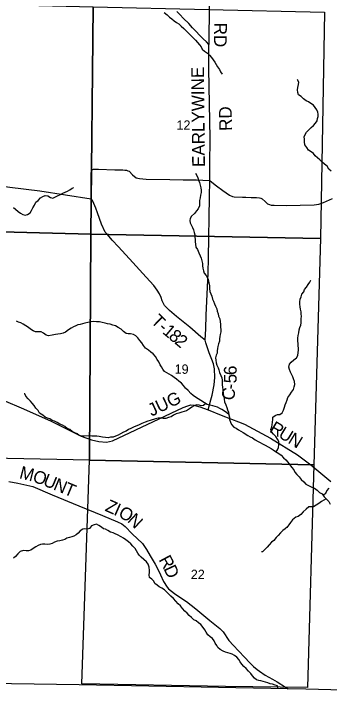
# Model space of a CAD drawing. Extents: x 1759416 to 2214760, y 252598 to 1116833.
# Drawn here: x 2041188 to 2048614, y 815385 to 831751 of the extents above; entities that cross this region are included whole.
import ezdxf

# ---------------------------------------------------------------- set-up
doc = ezdxf.new("R2010")
doc.units = 0
for name, color, linetype in [('GM_X_Adjacent_County', 7, 'Continuous'), ('GM_X_County', 7, 'Continuous'), ('GM_X_County_Road', 7, 'Continuous'), ('GM_X_County_Road_Text', 7, 'Continuous'), ('GM_X_Minor_River', 7, 'Continuous'), ('GM_X_Section', 7, 'Continuous'), ('GM_X_Section_Text', 7, 'Continuous'), ('GM_X_Township', 7, 'Continuous'), ('GM_X_Township_Road', 7, 'Continuous'), ('GM_X_Township_Road_Text', 7, 'Continuous')]:
    doc.layers.add(name, color=color, linetype=linetype)

msp = doc.modelspace()

# ---------------------------------------------------------------- linework, layer by layer
at = {"layer": 'GM_X_Adjacent_County'}
msp.add_lwpolyline([(2056382, 800495), (2056483, 802899), (2056539, 804360), (2056569, 805221), (2056542, 805719), (2056862, 810765), (2056847, 810908), (2056896, 811456), (2056881, 811520), (2056883, 811617), (2057020, 815247), (2057032, 815483), (2053533, 815684), (2053400, 815687), (2048066, 815835), (2047646, 815843), (2042725, 815935), (2041130, 815961), (2039197, 815992), (2038298, 816006), (2034985, 815966), (2034493, 815970), (2032253, 815990), (2029643, 815984)], dxfattribs=at)
at = {"layer": 'GM_X_County'}
msp.add_lwpolyline([(2054096, 834376), (2053974, 831534), (2053892, 828885), (2053768, 826142), (2053521, 820038), (2053499, 819706), (2053421, 816435), (2053420, 816169), (2053400, 815687), (2048066, 815835), (2047646, 815843), (2042725, 815935), (2041130, 815961), (2039197, 815992), (2038298, 816006), (2034985, 815966), (2034493, 815970), (2032253, 815990), (2029643, 815984)], dxfattribs=at)
at = {"layer": 'GM_X_County_Road'}
for points in [[(2045765, 822419), (2045831, 822650), (2045856, 822765), (2045907, 823005), (2045919, 823177), (2045916, 823387), (2045892, 823501), (2045850, 823601), (2045787, 823757), (2045706, 823996), (2045691, 824060), (2045706, 824323), (2045718, 824648), (2045765, 825638), (2045770, 826002), (2045795, 827427), (2045803, 827822), (2045803, 828198), (2045810, 828811), (2045780, 830457), (2045780, 831028), (2045724, 831094), (2045649, 831166), (2045396, 831426), (2045306, 831523), (2045185, 831646), (2045101, 831738), (2045030, 831804)], [(2040936, 822642), (2041418, 822443), (2042066, 822152), (2042776, 821795), (2043017, 821711), (2043191, 821669), (2043372, 821651), (2043510, 821687), (2044609, 822207), (2045173, 822470), (2045283, 822513), (2045357, 822533), (2045424, 822525), (2045569, 822489), (2045765, 822419), (2046070, 822290), (2046317, 822195), (2046482, 822137), (2046619, 822082), (2047232, 821747), (2047867, 821355), (2048180, 821120), (2048658, 820728)]]:
    msp.add_lwpolyline(points, dxfattribs=at)
at = {"layer": 'GM_X_Minor_River'}
for points in [[(2044732, 831781), (2044796, 831725), (2044854, 831674), (2044907, 831634), (2044965, 831590), (2045017, 831548), (2045073, 831514), (2045130, 831458), (2045194, 831404), (2045250, 831351), (2045298, 831295), (2045355, 831243), (2045419, 831179), (2045467, 831129), (2045511, 831077), (2045559, 831025), (2045598, 830972), (2045626, 830922), (2045682, 830870), (2045748, 830822), (2045799, 830778), (2045841, 830724), (2045881, 830668), (2045921, 830616), (2045955, 830559), (2045987, 830505), (2046032, 830443), (2046058, 830385), (2046094, 830333), (2046094, 830329)], [(2048659, 828044), (2048605, 828094), (2048566, 828158), (2048508, 828210), (2048446, 828263), (2048396, 828313), (2048341, 828355), (2048285, 828407), (2048243, 828457), (2048189, 828497), (2048127, 828537), (2048088, 828600), (2048044, 828664), (2048036, 828736), (2048034, 828794), (2048030, 828850), (2048052, 828908), (2048084, 828960), (2048134, 829016), (2048194, 829072), (2048250, 829122), (2048296, 829176), (2048336, 829230), (2048344, 829284), (2048356, 829334), (2048354, 829384), (2048346, 829436), (2048322, 829490), (2048289, 829546), (2048243, 829596), (2048185, 829640), (2048131, 829674), (2048072, 829698), (2048008, 829751), (2047954, 829801), (2047896, 829845), (2047874, 829897), (2047867, 829959), (2047877, 830019), (2047895, 830087), (2047897, 830143), (2047873, 830199), (2047875, 830205)], [(2045468, 827993), (2045500, 827940), (2045519, 827888), (2045539, 827832), (2045559, 827778), (2045579, 827716), (2045591, 827654), (2045599, 827596), (2045599, 827542), (2045581, 827478), (2045575, 827414), (2045562, 827352), (2045564, 827284), (2045558, 827230), (2045528, 827158), (2045492, 827106), (2045440, 827048), (2045376, 826982), (2045340, 826930), (2045332, 826878), (2045342, 826828), (2045372, 826764), (2045396, 826714), (2045420, 826658), (2045432, 826600), (2045451, 826540), (2045453, 826484), (2045457, 826433), (2045457, 826379), (2045469, 826319), (2045475, 826255), (2045511, 826195), (2045547, 826121), (2045578, 826051), (2045600, 825995), (2045616, 825933), (2045628, 825865), (2045632, 825815), (2045638, 825757), (2045654, 825693), (2045673, 825638), (2045717, 825580), (2045757, 825514), (2045773, 825460), (2045783, 825408), (2045795, 825342), (2045798, 825280), (2045808, 825208), (2045830, 825148), (2045852, 825096), (2045868, 825026), (2045888, 824976), (2045914, 824919), (2045935, 824863), (2045969, 824799), (2045979, 824743), (2045997, 824683), (2046011, 824625), (2046043, 824565), (2046048, 824491), (2046056, 824433), (2046058, 824367), (2046066, 824311), (2046060, 824257), (2046048, 824195), (2046042, 824143), (2046032, 824091), (2046028, 824035), (2046010, 823975), (2045990, 823913), (2045984, 823859), (2045978, 823807), (2045973, 823755), (2045957, 823703), (2045941, 823643), (2045945, 823588), (2045957, 823528), (2045971, 823468), (2046001, 823410), (2046015, 823360), (2046035, 823300), (2046064, 823230), (2046084, 823170), (2046092, 823118), (2046096, 823064), (2046098, 823010), (2046102, 822954), (2046110, 822892), (2046119, 822790), (2046133, 822729), (2046145, 822667), (2046153, 822607), (2046181, 822537), (2046201, 822475), (2046221, 822419), (2046242, 822361), (2046254, 822299), (2046270, 822243), (2046270, 822189), (2046290, 822127), (2046318, 822069)], [(2041176, 827185), (2041228, 827147), (2041286, 827095), (2041340, 827052), (2041397, 827020), (2041451, 827008), (2041509, 827018), (2041569, 827064), (2041601, 827118), (2041633, 827180), (2041673, 827244), (2041701, 827310), (2041761, 827354), (2041817, 827416), (2041871, 827450), (2041925, 827471), (2041986, 827461), (2042050, 827423), (2042102, 827407), (2042156, 827429), (2042218, 827461), (2042286, 827497), (2042342, 827523), (2042395, 827547), (2042451, 827570), (2042505, 827600), (2042563, 827640), (2042597, 827662)], [(2047365, 821425), (2047402, 821476), (2047422, 821532), (2047428, 821594), (2047430, 821672), (2047398, 821726), (2047360, 821788), (2047303, 821844), (2047259, 821897), (2047241, 821957), (2047261, 822017), (2047269, 822067), (2047281, 822129), (2047289, 822187), (2047291, 822243), (2047343, 822285), (2047395, 822305), (2047457, 822310), (2047509, 822344), (2047541, 822412), (2047561, 822476), (2047581, 822534), (2047603, 822590), (2047623, 822654), (2047641, 822708), (2047689, 822770), (2047727, 822834), (2047773, 822898), (2047791, 822958), (2047807, 823016), (2047799, 823082), (2047774, 823146), (2047758, 823196), (2047706, 823301), (2047682, 823371), (2047668, 823425), (2047680, 823491), (2047722, 823543), (2047784, 823595), (2047844, 823639), (2047874, 823695), (2047888, 823765), (2047894, 823821), (2047890, 823871), (2047883, 823923), (2047885, 823975), (2047881, 824045), (2047877, 824105), (2047885, 824167), (2047897, 824231), (2047909, 824305), (2047927, 824361), (2047951, 824415), (2047957, 824467), (2047957, 824517), (2047959, 824567), (2047963, 824617), (2047956, 824679), (2047952, 824729), (2047938, 824787), (2047934, 824847), (2047928, 824911), (2047926, 824965), (2047934, 825023), (2047952, 825077), (2047972, 825145), (2048018, 825199), (2048038, 825255), (2048082, 825309), (2048118, 825371), (2048160, 825423), (2048184, 825475), (2048180, 825477)], [(2046253, 822307), (2046201, 822343), (2046147, 822383), (2046089, 822423), (2046037, 822449), (2045981, 822476), (2045930, 822494), (2045878, 822510), (2045808, 822524), (2045742, 822542), (2045680, 822582), (2045589, 822639), (2045529, 822679), (2045469, 822715), (2045411, 822757), (2045354, 822803), (2045292, 822869), (2045234, 822929), (2045182, 822990), (2045133, 823042), (2045077, 823092), (2045017, 823140), (2044963, 823176), (2044900, 823224), (2044846, 823256), (2044792, 823291), (2044740, 823317), (2044694, 823375), (2044667, 823427), (2044631, 823479), (2044603, 823545), (2044567, 823603), (2044525, 823675), (2044472, 823738), (2044418, 823776), (2044358, 823822), (2044290, 823868), (2044238, 823932), (2044205, 823994), (2044153, 824048), (2044111, 824113), (2044057, 824161), (2044004, 824193), (2043938, 824211), (2043882, 824211), (2043830, 824219), (2043774, 824263), (2043715, 824316), (2043641, 824358), (2043585, 824400), (2043521, 824412), (2043457, 824434), (2043392, 824448), (2043338, 824458), (2043270, 824473), (2043202, 824493), (2043134, 824491), (2043061, 824499), (2043007, 824493), (2042933, 824475), (2042859, 824457), (2042807, 824446), (2042749, 824428), (2042696, 824420), (2042644, 824400), (2042590, 824374), (2042534, 824342), (2042476, 824306), (2042404, 824250), (2042352, 824226), (2042284, 824206), (2042224, 824203), (2042167, 824193), (2042089, 824175), (2042001, 824165), (2041949, 824175), (2041883, 824223), (2041830, 824255), (2041768, 824256), (2041694, 824254), (2041640, 824276), (2041582, 824316), (2041529, 824354), (2041467, 824398), (2041403, 824436), (2041351, 824467), (2041299, 824487), (2041246, 824507), (2041250, 824505)], [(2045710, 822563), (2045656, 822520), (2045600, 822512), (2045549, 822529), (2045489, 822533), (2045435, 822515), (2045381, 822479), (2045325, 822439), (2045257, 822393), (2045201, 822379), (2045147, 822365), (2045070, 822341), (2045014, 822323), (2044950, 822290), (2044892, 822254), (2044834, 822240), (2044766, 822216), (2044702, 822214), (2044643, 822224), (2044583, 822218), (2044521, 822204), (2044401, 822169), (2044345, 822151), (2044279, 822123), (2044202, 822091), (2044140, 822063), (2044088, 822041), (2044022, 822013), (2043942, 821975), (2043890, 821956), (2043832, 821916), (2043774, 821888), (2043703, 821848), (2043643, 821822), (2043581, 821796), (2043529, 821776), (2043465, 821770), (2043407, 821756), (2043347, 821767), (2043272, 821775), (2043196, 821785), (2043140, 821793), (2043074, 821799), (2043022, 821797), (2042960, 821803), (2042845, 821796), (2042793, 821800), (2042729, 821814), (2042677, 821850), (2042620, 821872), (2042564, 821904), (2042506, 821950), (2042440, 821979), (2042386, 822025), (2042331, 822055), (2042271, 822079), (2042207, 822115), (2042141, 822149), (2042089, 822163), (2042034, 822208), (2041980, 822224), (2041924, 822244), (2041866, 822292), (2041795, 822342), (2041759, 822400), (2041705, 822458), (2041663, 822518), (2041617, 822575), (2041578, 822625), (2041524, 822677), (2041472, 822739), (2041444, 822791), (2041432, 822797)], [(2046318, 822069), (2046366, 822010), (2046425, 821986), (2046479, 821944), (2046531, 821912), (2046593, 821880), (2046700, 821812), (2046756, 821782), (2046812, 821755), (2046876, 821709), (2046939, 821673), (2046993, 821647), (2047047, 821615), (2047111, 821583), (2047175, 821544), (2047248, 821508), (2047300, 821472), (2047354, 821432), (2047426, 821386), (2047481, 821346), (2047541, 821284), (2047593, 821239), (2047645, 821187), (2047692, 821121), (2047728, 821063), (2047780, 820999), (2047810, 820947), (2047854, 820891), (2047905, 820836), (2047959, 820776), (2048019, 820722), (2048067, 820668), (2048132, 820630), (2048206, 820596), (2048268, 820568), (2048334, 820525), (2048389, 820469), (2048447, 820433), (2048499, 820369), (2048551, 820307), (2048607, 820253), (2048640, 820195)], [(2048469, 820407), (2048533, 820455), (2048563, 820511), (2048615, 820569)], [(2048541, 820318), (2048487, 820287), (2048431, 820255), (2048369, 820209), (2048313, 820169), (2048249, 820133), (2048187, 820127), (2048136, 820134), (2048070, 820076), (2048006, 820010), (2047946, 819946), (2047884, 819906), (2047832, 819888), (2047748, 819822), (2047706, 819762), (2047666, 819704), (2047618, 819644), (2047608, 819648)], [(2047405, 815849), (2047399, 815911), (2047341, 815927), (2047279, 815947), (2047223, 815955), (2047171, 815983), (2047117, 815994), (2047063, 816014), (2047009, 816030), (2046959, 816034), (2046905, 816050), (2046855, 816094), (2046813, 816147), (2046773, 816199), (2046713, 816255), (2046661, 816320), (2046603, 816364), (2046559, 816420), (2046519, 816474), (2046489, 816532), (2046437, 816583), (2046387, 816623), (2046333, 816655), (2046281, 816671), (2046225, 816690), (2046171, 816706), (2046115, 816724), (2046045, 816766), (2045995, 816814), (2045969, 816865), (2045933, 816917), (2045903, 816975), (2045863, 817027), (2045809, 817068), (2045759, 817112), (2045715, 817176), (2045687, 817230), (2045649, 817284), (2045593, 817353), (2045535, 817399), (2045483, 817439), (2045431, 817463), (2045369, 817518), (2045317, 817570), (2045269, 817620), (2045219, 817671), (2045161, 817733), (2045115, 817793), (2045061, 817845), (2045007, 817904), (2044947, 817972), (2044887, 818024), (2044833, 818076), (2044787, 818127), (2044734, 818173), (2044672, 818211), (2044614, 818245), (2044562, 818280), (2044512, 818326), (2044484, 818380), (2044434, 818426), (2044382, 818467), (2044372, 818527), (2044381, 818581), (2044379, 818633), (2044377, 818707), (2044355, 818777), (2044309, 818836), (2044247, 818892), (2044189, 818940), (2044141, 818990), (2044107, 819041), (2044077, 819093), (2044043, 819151), (2043987, 819203), (2043941, 819254), (2043885, 819304), (2043825, 819356), (2043771, 819390), (2043719, 819423), (2043625, 819467), (2043575, 819495), (2043524, 819517), (2043464, 819534), (2043400, 819574), (2043348, 819602), (2043298, 819612), (2043248, 819654), (2043190, 819693), (2043136, 819725), (2043076, 819707), (2043018, 819683), (2042966, 819617), (2042914, 819607), (2042862, 819615), (2042810, 819600), (2042751, 819568), (2042703, 819508), (2042653, 819470), (2042601, 819442), (2042551, 819422)], [(2047632, 819661), (2047580, 819610), (2047526, 819570), (2047470, 819518), (2047416, 819458), (2047364, 819406), (2047312, 819340), (2047260, 819298), (2047205, 819234), (2047151, 819182), (2047095, 819120), (2047043, 819066), (2047025, 819072)], [(2042551, 819422), (2042495, 819406), (2042439, 819388), (2042385, 819360), (2042331, 819344), (2042268, 819332), (2042206, 819317), (2042148, 819295), (2042090, 819269), (2042032, 819249), (2041974, 819245), (2041916, 819253), (2041862, 819251), (2041812, 819246), (2041756, 819220), (2041701, 819186), (2041643, 819148), (2041587, 819112), (2041535, 819090), (2041475, 819092), (2041415, 819102), (2041337, 819079), (2041283, 819025), (2041228, 818961), (2041178, 818919)]]:
    msp.add_lwpolyline(points, dxfattribs=at)
at = {"layer": 'GM_X_Section'}
for points in [[(2043059, 831915), (2043000, 826559), (2037563, 826696), (2037612, 832048)], [(2043059, 831915), (2048505, 831794), (2048410, 826454), (2043000, 826559)], [(2043000, 826559), (2042966, 821229), (2037548, 821342), (2037563, 826696)], [(2043000, 826559), (2048410, 826454), (2048253, 821118), (2042966, 821229)], [(2042966, 821229), (2048253, 821118), (2048104, 815869), (2046175, 815894), (2042786, 815954)]]:
    msp.add_lwpolyline(points, close=True, dxfattribs=at)
at = {"layer": 'GM_X_Township'}
msp.add_lwpolyline([(2054096, 834376), (2053974, 831534), (2053892, 828885), (2053768, 826142), (2053521, 820038), (2053499, 819706), (2053421, 816435), (2053420, 816169), (2053400, 815687), (2048066, 815835), (2047646, 815843), (2042725, 815935), (2041130, 815961), (2039197, 815992), (2038298, 816006), (2034985, 815966), (2034493, 815970), (2032253, 815990), (2029643, 815984)], dxfattribs=at)
at = {"layer": 'GM_X_Township_Road'}
for points in [[(2045854, 834016), (2045845, 833965), (2045840, 833720), (2045832, 833529), (2045825, 833017), (2045804, 832289), (2045789, 831845), (2045784, 831150), (2045780, 831028)], [(2043011, 827393), (2043006, 827502), (2043012, 827995), (2043017, 828045), (2043030, 828071), (2043050, 828085), (2043066, 828088), (2043182, 828088), (2043567, 828077), (2043756, 828073), (2043799, 828068), (2043840, 828068), (2043875, 828055), (2043902, 828040), (2043980, 827954), (2044067, 827890), (2044104, 827875), (2044145, 827867), (2044302, 827857), (2044859, 827847), (2045172, 827842), (2045489, 827837), (2045638, 827830), (2045803, 827822), (2045852, 827786), (2045965, 827697), (2046112, 827590), (2046266, 827479), (2046338, 827449), (2046379, 827441), (2046575, 827429), (2046654, 827429), (2046780, 827421), (2046900, 827422), (2046972, 827417), (2047007, 827407), (2047034, 827389), (2047104, 827327), (2047162, 827275), (2047206, 827254), (2047247, 827244), (2047323, 827239), (2047601, 827236), (2048265, 827249), (2048370, 827268), (2048421, 827278), (2048482, 827303), (2048694, 827397)], [(2040289, 827778), (2041094, 827665), (2041798, 827581), (2043011, 827393)], [(2045691, 824060), (2045590, 824141), (2045332, 824363), (2045019, 824621), (2044850, 824758), (2044787, 824827), (2044740, 824877), (2044685, 824987), (2044659, 825068), (2044622, 825154), (2044567, 825241), (2044486, 825348), (2044304, 825542), (2043991, 825889), (2043650, 826257), (2043505, 826416), (2043392, 826549), (2043338, 826603), (2043249, 826797), (2043157, 827064), (2043116, 827169), (2043073, 827280), (2043041, 827353), (2043011, 827393)], [(2041069, 820726), (2041281, 820686), (2041635, 820606), (2042086, 820414), (2042719, 820157), (2043275, 819926), (2043628, 819777), (2043733, 819727), (2043809, 819669), (2043975, 819491), (2044214, 819268), (2044312, 819127), (2044400, 818977), (2044515, 818775), (2044574, 818679), (2044645, 818524), (2044715, 818372), (2044795, 818236), (2044827, 818196), (2044973, 818087), (2045101, 818004), (2045251, 817897), (2045472, 817724), (2045804, 817450), (2046036, 817263), (2046116, 817186), (2046168, 817112), (2046206, 817048), (2046254, 816980), (2046359, 816861), (2046478, 816735), (2046629, 816576), (2046738, 816457), (2046830, 816370), (2046923, 816294), (2046973, 816254), (2047111, 816162), (2047283, 816068), (2047393, 816008), (2047583, 815879), (2047646, 815843)]]:
    msp.add_lwpolyline(points, dxfattribs=at)

# ---------------------------------------------------------------- texts
at = {"layer": 'GM_X_County_Road_Text'}
for s, rotation, p in [('EARLYWINE', 90.5741, (2045689, 828143)), ('RD', 90.9872, (2046327, 828995)), ('6', 90.8709, (2046438, 823238)), ('5', 88.2298, (2046432, 823038)), ('C', 78.837, (2046362, 822621)), ('-', 82.1924, (2046413, 822882)), ('JUG', 25.2206, (2044432, 822255)), ('R', 329.4121, (2047188, 821909)), ('U', 328.4812, (2047399, 821784)), ('N', 328.4418, (2047624, 821646))]:
    msp.add_text(s, height=300, rotation=rotation, dxfattribs=at).set_placement(p)
at = {"layer": 'GM_X_Section_Text'}
for s, p in [('12', (2045019, 829019)), ('19', (2044975, 823266)), ('22', (2045356, 818426))]:
    msp.add_text(s, height=221, rotation=0, dxfattribs=at).set_placement(p)
at = {"layer": 'GM_X_Township_Road_Text'}
for s, rotation, p in [('RD', 269.508, (2045907, 831545)), ('T', 316.0167, (2044397, 824486)), ('-', 319.4149, (2044573, 824317)), ('1', 319.9908, (2044669, 824235)), ('8', 320.2712, (2044812, 824115)), ('2', 320.3584, (2044954, 823997)), ('M', 345.9136, (2041300, 820807)), ('O', 340.7633, (2041609, 820730)), ('U', 337.537, (2041854, 820645)), ('N', 337.3869, (2042098, 820544)), ('T', 337.3901, (2042342, 820442)), ('Z', 336.0501, (2043315, 820043)), ('I', 335.9281, (2043520, 819952)), ('O', 331.7698, (2043628, 819905)), ('N', 317.0599, (2043844, 819791)), ('R', 298.3195, (2044593, 818887)), ('D', 295.0604, (2044708, 818674))]:
    msp.add_text(s, height=300, rotation=rotation, dxfattribs=at).set_placement(p)

doc.saveas('drawing.dxf')
